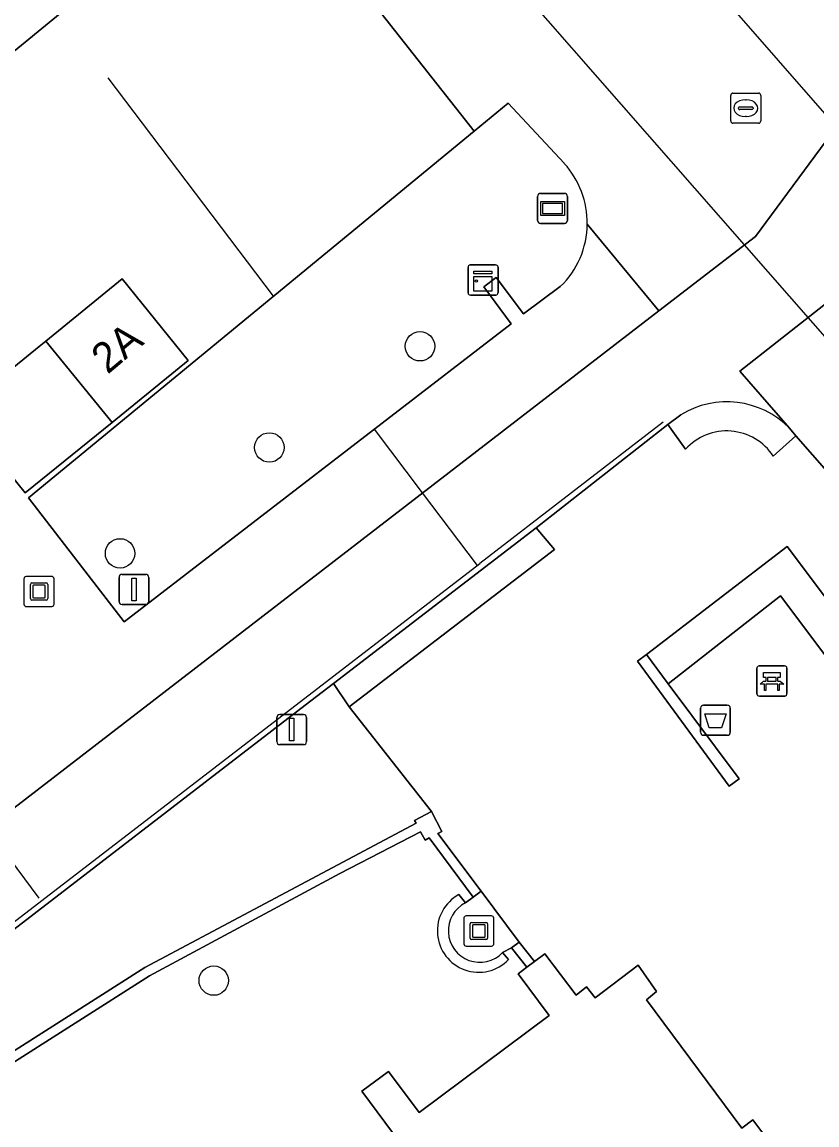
# Model space of a CAD drawing. Extents: x 161087 to 161926, y 382572 to 383873.
# Drawn here: x 161400.27 to 161426.69, y 383117.95 to 383154.58 of the extents above; entities that cross this region are included whole.
import ezdxf

# ---------------------------------------------------------------- set-up
doc = ezdxf.new("R2010")
doc.units = 0
for name, color, linetype in [('IMGEO_Afvalbak', 7, 'Continuous'), ('IMGEO_Bank', 7, 'Continuous'), ('IMGEO_Boom', 7, 'Continuous'), ('IMGEO_Erf', 7, 'Continuous'), ('IMGEO_Groenvoorziening', 7, 'Continuous'), ('IMGEO_Haag', 7, 'Continuous'), ('IMGEO_Kast', 7, 'Continuous'), ('IMGEO_Kunstobject', 7, 'Continuous'), ('IMGEO_Lichtmast', 7, 'Continuous'), ('IMGEO_Lijnafwatering', 7, 'Continuous'), ('IMGEO_Muur', 7, 'Continuous'), ('IMGEO_Pand', 7, 'Continuous'), ('IMGEO_Pand_nummerreeks', 7, 'Continuous'), ('IMGEO_Rioolput', 7, 'Continuous'), ('IMGEO_Verkeersbordpaal', 7, 'Continuous'), ('IMGEO_Voetgangersgebied_gesloten', 7, 'Continuous'), ('IMGEO_Voetgangersgebied_open', 7, 'Continuous'), ('IMGEO_Voetpad_op_trap', 7, 'Continuous'), ('IMGEO_Voetpad_open', 7, 'Continuous'), ('IMGEO_Wegwijzer', 7, 'Continuous')]:
    doc.layers.add(name, color=color, linetype=linetype)

msp = doc.modelspace()

# ---------------------------------------------------------------- linework, layer by layer
at = {"layer": 'IMGEO_Afvalbak'}
for p, q in [((161422.922, 383131.894), (161423.712, 383131.894)), ((161423.712, 383131.894), (161422.922, 383131.894)), ((161422.822, 383130.994), (161422.822, 383131.794)), ((161422.822, 383131.794), (161422.822, 383130.994)), ((161423.812, 383131.794), (161423.812, 383130.994)), ((161423.812, 383130.994), (161423.812, 383131.794)), ((161423.712, 383130.894), (161422.922, 383130.894)), ((161422.922, 383130.894), (161423.712, 383130.894))]:
    msp.add_line(p, q, dxfattribs=at)
msp.add_lwpolyline([(161422.965, 383131.608), (161423.669, 383131.608), (161423.52, 383131.138), (161423.114, 383131.138), (161422.965, 383131.608)], dxfattribs=at)
for centre, start, end in [((161422.922, 383131.794), 90, 180), ((161422.922, 383131.794), 90, 180), ((161423.712, 383131.794), 0, 90), ((161423.712, 383131.794), 360, 90), ((161422.922, 383130.994), 180, 270), ((161422.922, 383130.994), 180, 270), ((161423.712, 383130.994), 270, 0), ((161423.712, 383130.994), 270, 0)]:
    msp.add_arc(centre, 0.1, start, end, dxfattribs=at)
at = {"layer": 'IMGEO_Bank'}
for p, q in [((161424.694, 383132.271), (161424.694, 383133.112)), ((161424.694, 383133.112), (161424.694, 383132.271)), ((161424.769, 383133.196), (161425.61, 383133.196)), ((161425.61, 383133.196), (161424.769, 383133.196)), ((161425.694, 383133.121), (161425.694, 383132.28)), ((161425.694, 383132.28), (161425.694, 383133.121)), ((161425.391, 383132.594), (161424.998, 383132.594)), ((161425.003, 383132.702), (161425.003, 383132.808)), ((161425.047, 383132.808), (161425.047, 383132.702)), ((161425.335, 383132.814), (161425.053, 383132.814)), ((161425.053, 383132.696), (161425.335, 383132.696)), ((161425.341, 383132.702), (161425.341, 383132.808)), ((161425.385, 383132.808), (161425.385, 383132.702)), ((161425.619, 383132.196), (161424.778, 383132.196)), ((161424.778, 383132.196), (161425.619, 383132.196))]:
    msp.add_line(p, q, dxfattribs=at)
for points in [[(161424.997, 383132.814), (161424.911, 383132.814), (161424.911, 383132.975), (161425.474, 383132.975), (161425.474, 383132.814), (161425.391, 383132.814)], [(161424.941, 383132.594), (161424.799, 383132.594), (161424.911, 383132.696), (161424.997, 383132.696)], [(161424.991, 383132.587), (161424.991, 383132.38), (161424.948, 383132.38), (161424.948, 383132.587)], [(161425.391, 383132.696), (161425.474, 383132.696), (161425.586, 383132.594), (161425.447, 383132.594)], [(161425.441, 383132.587), (161425.441, 383132.38), (161425.397, 383132.38), (161425.397, 383132.587)]]:
    msp.add_lwpolyline(points, dxfattribs=at)
for centre, radius, start, end in [((161424.772, 383133.118), 0.0779, 92.4484, 184.2845), ((161424.772, 383133.118), 0.0779, 92.4484, 184.2845), ((161425.616, 383133.118), 0.0779, 2.4484, 94.2845), ((161425.616, 383133.118), 0.0779, 2.4484, 94.2845), ((161424.941, 383132.587), 0.00671, 2.8957, 87.1043), ((161424.998, 383132.587), 0.00671, 92.8957, 177.1043), ((161424.996, 383132.807), 0.00671, 2.8957, 87.1043), ((161424.996, 383132.703), 0.00671, 272.8957, 357.1043), ((161425.053, 383132.807), 0.00671, 92.8957, 177.1043), ((161425.053, 383132.703), 0.00671, 182.8957, 267.1043), ((161425.335, 383132.807), 0.00671, 2.8957, 87.1043), ((161425.335, 383132.703), 0.00671, 272.8957, 357.1043), ((161425.392, 383132.807), 0.00671, 92.8957, 177.1043), ((161425.392, 383132.703), 0.00671, 182.8957, 267.1043), ((161425.39, 383132.587), 0.00671, 2.8957, 87.1043), ((161425.447, 383132.587), 0.00671, 92.8957, 177.1043), ((161424.772, 383132.274), 0.0779, 182.4484, 274.2845), ((161424.772, 383132.274), 0.0779, 182.4484, 274.2845), ((161425.616, 383132.274), 0.0779, 272.4484, 4.2845), ((161425.616, 383132.274), 0.0779, 272.4484, 4.2845)]:
    msp.add_arc(centre, radius, start, end, dxfattribs=at)
at = {"layer": 'IMGEO_Boom'}
for centre in [(161413.498, 383143.815), (161408.491, 383140.454), (161403.528, 383136.935), (161406.642, 383122.745)]:
    msp.add_circle(centre, 0.489, dxfattribs=at)
at = {"layer": 'IMGEO_Erf'}
for points in [[(161414.792, 383125.605), (161415.01, 383125.333), (161415.27, 383125.521), (161413.802, 383127.485), (161413.669, 383127.408), (161413.514, 383127.686), (161410.831, 383126.299), (161404.509, 383122.902), (161399.561, 383119.758)], [(161407.788, 383113.248), (161407.066, 383114.206), (161407.694, 383114.705), (161408.465, 383113.687), (161411.291, 383115.779), (161411.154, 383115.964), (161412.537, 383116.987), (161412.216, 383117.421), (161412.586, 383117.695), (161411.568, 383119.069), (161412.449, 383119.72), (161413.473, 383118.365), (161417.788, 383121.59), (161416.76, 383122.965), (161417.053, 383123.186), (161416.541, 383123.832), (161416.243, 383123.675), (161416.444, 383123.446)]]:
    msp.add_lwpolyline(points, dxfattribs=at)
msp.add_arc((161415.45, 383124.397), 1.376, 118.5788, 316.2654, dxfattribs=at)
at = {"layer": 'IMGEO_Groenvoorziening'}
for points in [[(161418.293, 383149.892), (161416.429, 383151.894), (161415.295, 383150.962), (161400.48, 383138.776), (161403.665, 383134.667), (161416.525, 383144.556)], [(161416.525, 383144.556), (161415.614, 383145.787), (161416.034, 383146.099), (161416.943, 383144.888), (161418.161, 383145.796)]]:
    msp.add_lwpolyline(points, dxfattribs=at)
for centre, radius, start, end in [((161416.105, 383147.911), 2.951, 359.2143, 42.1524), ((161416.141, 383147.898), 2.916, 313.8667, 359.4698)]:
    msp.add_arc(centre, radius, start, end, dxfattribs=at)
at = {"layer": 'IMGEO_Haag'}
for points in [[(161418.293, 383149.892), (161416.429, 383151.894), (161415.295, 383150.962), (161400.48, 383138.776), (161403.665, 383134.667), (161416.525, 383144.556)], [(161416.525, 383144.556), (161415.614, 383145.787), (161416.034, 383146.099), (161416.943, 383144.888), (161418.161, 383145.796)]]:
    msp.add_lwpolyline(points, dxfattribs=at)
for centre, radius, start, end in [((161416.105, 383147.911), 2.951, 359.2143, 42.1524), ((161416.141, 383147.898), 2.916, 313.8667, 359.4698)]:
    msp.add_arc(centre, radius, start, end, dxfattribs=at)
at = {"layer": 'IMGEO_Kast'}
for p, q in [((161415.169, 383146.516), (161416.01, 383146.516)), ((161416.01, 383146.516), (161415.169, 383146.516)), ((161415.094, 383145.591), (161415.094, 383146.432)), ((161415.094, 383146.432), (161415.094, 383145.591)), ((161416.094, 383146.441), (161416.094, 383145.6)), ((161416.094, 383145.6), (161416.094, 383146.441)), ((161416.019, 383145.516), (161415.178, 383145.516)), ((161415.178, 383145.516), (161416.019, 383145.516))]:
    msp.add_line(p, q, dxfattribs=at)
for points in [[(161415.289, 383146.306), (161415.889, 383146.306), (161415.889, 383146.221), (161415.289, 383146.221), (161415.289, 383146.306)], [(161415.289, 383146.131), (161415.889, 383146.131), (161415.889, 383145.642), (161415.289, 383145.642), (161415.289, 383146.131)]]:
    msp.add_lwpolyline(points, dxfattribs=at)
msp.add_circle((161415.373, 383145.98), 0.0377, dxfattribs=at)
for centre, start, end in [((161415.172, 383146.438), 92.4484, 184.2845), ((161415.172, 383146.438), 92.4484, 184.2845), ((161416.016, 383146.438), 2.4484, 94.2845), ((161416.016, 383146.438), 2.4484, 94.2845), ((161415.172, 383145.594), 182.4484, 274.2845), ((161415.172, 383145.594), 182.4484, 274.2845), ((161416.016, 383145.594), 272.4484, 4.2845), ((161416.016, 383145.594), 272.4484, 4.2845)]:
    msp.add_arc(centre, 0.0779, start, end, dxfattribs=at)
at = {"layer": 'IMGEO_Kunstobject'}
for p, q in [((161400.334, 383136.085), (161400.334, 383135.244)), ((161400.334, 383136.085), (161400.334, 383135.244)), ((161401.25, 383136.169), (161400.409, 383136.169)), ((161401.25, 383136.169), (161400.409, 383136.169)), ((161400.548, 383135.433), (161400.548, 383135.907)), ((161400.598, 383135.957), (161401.072, 383135.957)), ((161400.628, 383135.857), (161400.628, 383135.483)), ((161401.022, 383135.877), (161400.648, 383135.877)), ((161401.042, 383135.483), (161401.042, 383135.857)), ((161401.122, 383135.907), (161401.122, 383135.433)), ((161401.334, 383135.253), (161401.334, 383136.094)), ((161401.334, 383135.253), (161401.334, 383136.094)), ((161400.648, 383135.463), (161401.022, 383135.463)), ((161400.418, 383135.169), (161401.259, 383135.169)), ((161400.418, 383135.169), (161401.259, 383135.169)), ((161401.072, 383135.383), (161400.598, 383135.383)), ((161415.869, 383124.892), (161415.028, 383124.892)), ((161415.869, 383124.892), (161415.028, 383124.892)), ((161414.953, 383124.808), (161414.953, 383123.967)), ((161414.953, 383124.808), (161414.953, 383123.967)), ((161415.167, 383124.156), (161415.167, 383124.63)), ((161415.217, 383124.68), (161415.691, 383124.68)), ((161415.247, 383124.58), (161415.247, 383124.206)), ((161415.641, 383124.6), (161415.267, 383124.6)), ((161415.661, 383124.206), (161415.661, 383124.58)), ((161415.741, 383124.63), (161415.741, 383124.156)), ((161415.953, 383123.976), (161415.953, 383124.817)), ((161415.953, 383123.976), (161415.953, 383124.817)), ((161415.691, 383124.106), (161415.217, 383124.106)), ((161415.267, 383124.186), (161415.641, 383124.186)), ((161415.037, 383123.892), (161415.878, 383123.892)), ((161415.037, 383123.892), (161415.878, 383123.892))]:
    msp.add_line(p, q, dxfattribs=at)
for centre, radius, start, end in [((161400.412, 383136.091), 0.0779, 92.4484, 184.2845), ((161400.412, 383136.091), 0.0779, 92.4484, 184.2845), ((161400.598, 383135.907), 0.05, 90, 180), ((161400.648, 383135.857), 0.02, 90, 180), ((161401.022, 383135.857), 0.02, 360, 90), ((161401.072, 383135.907), 0.05, 360, 90), ((161401.256, 383136.091), 0.0779, 2.4484, 94.2845), ((161401.256, 383136.091), 0.0779, 2.4484, 94.2845), ((161400.648, 383135.483), 0.02, 180, 270), ((161401.022, 383135.483), 0.02, 270, 0), ((161400.412, 383135.247), 0.0779, 182.4484, 274.2845), ((161400.412, 383135.247), 0.0779, 182.4484, 274.2845), ((161400.598, 383135.433), 0.05, 180, 270), ((161401.072, 383135.433), 0.05, 270, 0), ((161401.256, 383135.247), 0.0779, 272.4484, 4.2845), ((161401.256, 383135.247), 0.0779, 272.4484, 4.2845), ((161415.031, 383124.814), 0.0779, 92.4484, 184.2845), ((161415.031, 383124.814), 0.0779, 92.4484, 184.2845), ((161415.875, 383124.814), 0.0779, 2.4484, 94.2845), ((161415.875, 383124.814), 0.0779, 2.4484, 94.2845), ((161415.217, 383124.63), 0.05, 90, 180), ((161415.267, 383124.58), 0.02, 90, 180), ((161415.641, 383124.58), 0.02, 360, 90), ((161415.691, 383124.63), 0.05, 360, 90), ((161415.217, 383124.156), 0.05, 180, 270), ((161415.267, 383124.206), 0.02, 180, 270), ((161415.641, 383124.206), 0.02, 270, 0), ((161415.691, 383124.156), 0.05, 270, 0), ((161415.031, 383123.97), 0.0779, 182.4484, 274.2845), ((161415.031, 383123.97), 0.0779, 182.4484, 274.2845), ((161415.875, 383123.97), 0.0779, 272.4484, 4.2845), ((161415.875, 383123.97), 0.0779, 272.4484, 4.2845)]:
    msp.add_arc(centre, radius, start, end, dxfattribs=at)
at = {"layer": 'IMGEO_Lichtmast'}
for p, q in [((161408.737, 383130.682), (161408.737, 383131.482)), ((161408.737, 383131.482), (161408.737, 383130.682)), ((161408.837, 383131.582), (161409.627, 383131.582)), ((161409.627, 383131.582), (161408.837, 383131.582)), ((161409.727, 383131.482), (161409.727, 383130.682)), ((161409.727, 383130.682), (161409.727, 383131.482)), ((161409.627, 383130.582), (161408.837, 383130.582)), ((161408.837, 383130.582), (161409.627, 383130.582))]:
    msp.add_line(p, q, dxfattribs=at)
msp.add_lwpolyline([(161409.157, 383131.457), (161409.307, 383131.457), (161409.307, 383130.707), (161409.157, 383130.707), (161409.157, 383131.457)], dxfattribs=at)
for centre, start, end in [((161408.837, 383131.482), 90, 180), ((161408.837, 383131.482), 90, 180), ((161409.627, 383131.482), 0, 90), ((161409.627, 383131.482), 360, 90), ((161408.837, 383130.682), 180, 270), ((161408.837, 383130.682), 180, 270), ((161409.627, 383130.682), 270, 0), ((161409.627, 383130.682), 270, 0)]:
    msp.add_arc(centre, 0.1, start, end, dxfattribs=at)
at = {"layer": 'IMGEO_Lijnafwatering'}
for points in [[(161424.281, 383147.183), (161412.881, 383160.192)], [(161427.871, 383150.498), (161427.344, 383151.101), (161419.632, 383159.929)], [(161408.63, 383145.48), (161403.13, 383152.734)], [(161435.729, 383134.119), (161426.564, 383144.578), (161424.281, 383147.183)], [(161415.411, 383136.537), (161413.586, 383138.945), (161411.981, 383141.062)], [(161421.584, 383141.295), (161415.49, 383136.598)], [(161400.925, 383125.4), (161415.49, 383136.598)], [(161400.84, 383125.485), (161399.111, 383127.795), (161395.596, 383132.493)], [(161386.413, 383114.242), (161400.925, 383125.4)]]:
    msp.add_lwpolyline(points, dxfattribs=at)
at = {"layer": 'IMGEO_Muur'}
for points in [[(161421.028, 383133.582), (161420.731, 383133.357), (161423.777, 383129.207), (161424.103, 383129.443), (161421.741, 383132.603)], [(161416.793, 383124.02), (161416.541, 383123.832), (161417.053, 383123.186), (161417.308, 383123.38)]]:
    msp.add_lwpolyline(points, close=True, dxfattribs=at)
for points in [[(161399.561, 383119.758), (161404.509, 383122.902), (161410.831, 383126.299), (161413.514, 383127.686), (161413.669, 383127.408), (161413.802, 383127.485), (161415.27, 383125.521), (161415.535, 383125.714), (161414.085, 383127.626), (161414.227, 383127.701), (161413.877, 383128.367), (161413.315, 383128.067), (161413.367, 383127.97), (161404.347, 383123.179), (161399.385, 383120.025)], [(161415.01, 383125.333), (161414.792, 383125.605)], [(161416.444, 383123.446), (161416.243, 383123.675)]]:
    msp.add_lwpolyline(points, dxfattribs=at)
for centre, radius, start, end in [((161415.45, 383124.397), 1.376, 118.5788, 316.2654), ((161415.487, 383124.4), 1.048, 117.0564, 316.2175)]:
    msp.add_arc(centre, radius, start, end, dxfattribs=at)
at = {"layer": 'IMGEO_Pand'}
for points in [[(161388.426, 383156.163), (161394.505, 383149.117), (161395.023, 383149.541), (161407.863, 383160.065), (161408.019, 383160.194), (161402.307, 383167.227), (161402.217, 383167.338)], [(161403.261, 383141.284), (161405.797, 383143.342), (161403.596, 383146.055), (161401.056, 383143.989)], [(161400.835, 383143.809), (161398.177, 383141.643), (161400.377, 383138.943), (161403.261, 383141.284), (161401.056, 383143.989)]]:
    msp.add_lwpolyline(points, close=True, dxfattribs=at)
msp.add_lwpolyline([(161425.227, 383117.235), (161424.562, 383118.12), (161424.194, 383117.846), (161421.021, 383122.103), (161421.363, 383122.384), (161420.75, 383123.257), (161419.317, 383122.171), (161419.03, 383122.533), (161418.683, 383122.258), (161417.643, 383123.633), (161417.308, 383123.38), (161417.053, 383123.186), (161416.76, 383122.965), (161417.788, 383121.59), (161413.473, 383118.365), (161412.449, 383119.72), (161411.568, 383119.069), (161412.586, 383117.695)], dxfattribs=at)
at = {"layer": 'IMGEO_Rioolput'}
for p, q in [((161423.825, 383151.298), (161423.825, 383152.15)), ((161423.9, 383152.224), (161424.752, 383152.224)), ((161424.313, 383152.004), (161424.338, 383152.004)), ((161424.826, 383152.15), (161424.826, 383151.298)), ((161424.084, 383151.718), (161424.084, 383151.73)), ((161424.522, 383151.681), (161424.124, 383151.681)), ((161424.127, 383151.767), (161424.525, 383151.767)), ((161424.568, 383151.73), (161424.568, 383151.718)), ((161424.752, 383151.224), (161423.9, 383151.224)), ((161424.336, 383151.444), (161424.311, 383151.444))]:
    msp.add_line(p, q, dxfattribs=at)
for points in [[(161423.825, 383151.298), (161423.825, 383152.15)], [(161423.9, 383152.224), (161424.752, 383152.224)], [(161424.826, 383152.15), (161424.826, 383151.298)], [(161424.752, 383151.224), (161423.9, 383151.224)]]:
    msp.add_lwpolyline(points, dxfattribs=at)
for centre, radius, start, end in [((161423.902, 383152.148), 0.0765, 91.552, 178.448), ((161423.902, 383152.148), 0.0765, 91.552, 178.448), ((161424.75, 383152.148), 0.0765, 1.552, 88.448), ((161424.75, 383152.148), 0.0765, 1.552, 88.448), ((161424.124, 383151.727), 0.0403, 85.8775, 175.7526), ((161424.121, 383151.717), 0.0366, 178.938, 274.7102), ((161424.525, 383151.724), 0.043, 264.8664, 352.4533), ((161424.529, 383151.729), 0.0386, 1.7309, 96.639), ((161423.902, 383151.3), 0.0765, 181.552, 268.448), ((161423.902, 383151.3), 0.0765, 181.552, 268.448), ((161424.75, 383151.3), 0.0765, 271.552, 358.448), ((161424.75, 383151.3), 0.0765, 271.552, 358.448)]:
    msp.add_arc(centre, radius, start, end, dxfattribs=at)
for centre, major_axis, ratio, start_param, end_param in [((161424.312, 383151.724), (-0.387, 0.002), 0.722429, 4.712389, 7.853982), ((161424.337, 383151.724), (-0.39, 0.002), 0.717154, 1.570796, 4.712389)]:
    msp.add_ellipse(centre, major_axis=major_axis, ratio=ratio, start_param=start_param, end_param=end_param, dxfattribs=at)
at = {"layer": 'IMGEO_Verkeersbordpaal'}
for p, q in [((161403.594, 383136.239), (161404.384, 383136.239)), ((161404.384, 383136.239), (161403.594, 383136.239)), ((161403.494, 383135.339), (161403.494, 383136.139)), ((161403.494, 383136.139), (161403.494, 383135.339)), ((161404.484, 383136.139), (161404.484, 383135.339)), ((161404.484, 383135.339), (161404.484, 383136.139)), ((161404.384, 383135.239), (161403.594, 383135.239)), ((161403.594, 383135.239), (161404.384, 383135.239))]:
    msp.add_line(p, q, dxfattribs=at)
msp.add_lwpolyline([(161403.914, 383136.114), (161404.064, 383136.114), (161404.064, 383135.364), (161403.914, 383135.364), (161403.914, 383136.114)], dxfattribs=at)
for centre, start, end in [((161403.594, 383136.139), 90, 180), ((161403.594, 383136.139), 90, 180), ((161404.384, 383136.139), 0, 90), ((161404.384, 383136.139), 360, 90), ((161403.594, 383135.339), 180, 270), ((161403.594, 383135.339), 180, 270), ((161404.384, 383135.339), 270, 0), ((161404.384, 383135.339), 270, 0)]:
    msp.add_arc(centre, 0.1, start, end, dxfattribs=at)
at = {"layer": 'IMGEO_Voetgangersgebied_gesloten'}
msp.add_lwpolyline([(161427.23, 383145.42), (161424.134, 383142.986), (161425.775, 383141.093), (161425.992, 383140.842), (161442.393, 383122.164), (161452.996, 383111.144), (161455.559, 383108.39), (161465.248, 383098.487), (161465.694, 383097.915), (161468.435, 383100.938), (161445.647, 383124.486)], close=True, dxfattribs=at)
at = {"layer": 'IMGEO_Voetgangersgebied_open'}
for points in [[(161423.101, 383159.669), (161423.41, 383160.052), (161419.457, 383164.334), (161417.609, 383166.29), (161417.719, 383166.415), (161416.831, 383167.411), (161408.019, 383160.194), (161415.295, 383150.962), (161416.429, 383151.894), (161418.293, 383149.892)], [(161418.161, 383145.796), (161416.943, 383144.888), (161416.034, 383146.099), (161415.614, 383145.787), (161416.525, 383144.556), (161403.665, 383134.667), (161400.48, 383138.776), (161415.295, 383150.962), (161408.019, 383160.194), (161407.863, 383160.065), (161395.023, 383149.541)], [(161419.056, 383147.871), (161421.439, 383144.995), (161424.646, 383147.465), (161427.344, 383151.101), (161429.726, 383154.156), (161431.056, 383155.861), (161430.032, 383155.201), (161428.813, 383154.987), (161427.663, 383155.261), (161426.69, 383155.924), (161423.101, 383159.669)], [(161433.223, 383150.013), (161429.726, 383154.156), (161427.344, 383151.101), (161424.646, 383147.465), (161421.439, 383144.995), (161362.866, 383099.876), (161364.77, 383097.35), (161409.678, 383131.89)], [(161421.439, 383144.995), (161419.056, 383147.871)], [(161425.775, 383141.093), (161424.134, 383142.986), (161427.23, 383145.42), (161430.231, 383146.746), (161431.78, 383147.287)], [(161362.866, 383099.876), (161421.439, 383144.995)], [(161409.678, 383131.89), (161410.626, 383132.608), (161417.357, 383137.788), (161421.74, 383141.212), (161422.163, 383141.533)], [(161422.323, 383140.395), (161421.74, 383141.212), (161417.357, 383137.788), (161417.973, 383137.059), (161411.138, 383131.841), (161413.877, 383128.367), (161414.227, 383127.701), (161414.085, 383127.626), (161415.535, 383125.714), (161416.793, 383124.02), (161417.308, 383123.38), (161417.643, 383123.633), (161418.683, 383122.258), (161419.03, 383122.533), (161419.317, 383122.171), (161420.75, 383123.257), (161421.363, 383122.384), (161421.021, 383122.103), (161424.194, 383117.846), (161424.562, 383118.12), (161425.227, 383117.235)], [(161442.393, 383122.164), (161425.992, 383140.842), (161425.241, 383140.163)]]:
    msp.add_lwpolyline(points, dxfattribs=at)
for points in [[(161398.177, 383141.643), (161400.835, 383143.809), (161401.056, 383143.989), (161403.596, 383146.055), (161405.797, 383143.342), (161403.261, 383141.284), (161400.377, 383138.943)], [(161425.483, 383135.522), (161421.741, 383132.603), (161424.103, 383129.443), (161423.777, 383129.207), (161420.731, 383133.357), (161421.028, 383133.582), (161425.705, 383137.161), (161447.816, 383107.71), (161451.944, 383110.791), (161452.173, 383110.498), (161445.28, 383105.337), (161445.045, 383105.643), (161446.884, 383107.015)], [(161404.347, 383123.179), (161413.367, 383127.97), (161413.315, 383128.067), (161413.877, 383128.367), (161411.138, 383131.841), (161410.626, 383132.608), (161409.678, 383131.89), (161364.77, 383097.35), (161366.565, 383095.02), (161366.762, 383095.189), (161367.896, 383096.148), (161368.328, 383096.515), (161368.405, 383096.423), (161381.312, 383107.086), (161381.249, 383107.167), (161381.659, 383107.49), (161383.403, 383108.826), (161383.816, 383109.153), (161383.887, 383109.068), (161387.88, 383112.004), (161395.4, 383117.308), (161399.385, 383120.025)]]:
    msp.add_lwpolyline(points, close=True, dxfattribs=at)
for centre, radius, start, end in [((161416.105, 383147.911), 2.951, 359.2143, 42.1524), ((161416.141, 383147.898), 2.916, 313.8667, 359.4698), ((161423.696, 383139.071), 2.901, 44.2073, 121.902), ((161423.692, 383139.153), 1.849, 33.1122, 137.7961)]:
    msp.add_arc(centre, radius, start, end, dxfattribs=at)
at = {"layer": 'IMGEO_Voetpad_op_trap'}
for points in [[(161422.163, 383141.533), (161421.74, 383141.212), (161422.323, 383140.395)], [(161425.241, 383140.163), (161425.992, 383140.842), (161425.775, 383141.093)]]:
    msp.add_lwpolyline(points, dxfattribs=at)
for points in [[(161417.357, 383137.788), (161410.626, 383132.608), (161411.138, 383131.841), (161417.973, 383137.059)], [(161447.816, 383107.71), (161425.705, 383137.161), (161421.028, 383133.582), (161421.741, 383132.603), (161425.483, 383135.522), (161446.884, 383107.015)]]:
    msp.add_lwpolyline(points, close=True, dxfattribs=at)
for centre, radius, start, end in [((161423.696, 383139.071), 2.901, 44.2073, 121.902), ((161423.692, 383139.153), 1.849, 33.1122, 137.7961)]:
    msp.add_arc(centre, radius, start, end, dxfattribs=at)
at = {"layer": 'IMGEO_Voetpad_open'}
for points in [[(161416.541, 383123.832), (161416.793, 383124.02), (161415.535, 383125.714), (161415.27, 383125.521), (161415.01, 383125.333)], [(161416.243, 383123.675), (161416.541, 383123.832)]]:
    msp.add_lwpolyline(points, dxfattribs=at)
msp.add_arc((161415.487, 383124.4), 1.048, 117.0564, 316.2175, dxfattribs=at)
at = {"layer": 'IMGEO_Wegwijzer'}
for p, q in [((161417.408, 383147.994), (161417.408, 383148.794)), ((161417.408, 383148.794), (161417.408, 383147.994)), ((161417.508, 383148.894), (161418.298, 383148.894)), ((161418.298, 383148.894), (161417.508, 383148.894)), ((161418.398, 383148.794), (161418.398, 383147.994)), ((161418.398, 383147.994), (161418.398, 383148.794)), ((161418.298, 383147.894), (161417.508, 383147.894)), ((161417.508, 383147.894), (161418.298, 383147.894))]:
    msp.add_line(p, q, dxfattribs=at)
for points in [[(161417.509, 383148.626), (161418.297, 383148.626), (161418.297, 383148.162), (161417.509, 383148.162), (161417.509, 383148.626)], [(161417.574, 383148.561), (161417.574, 383148.227), (161418.232, 383148.227), (161418.232, 383148.561), (161417.574, 383148.561)]]:
    msp.add_lwpolyline(points, dxfattribs=at)
for centre, start, end in [((161417.508, 383148.794), 90, 180), ((161417.508, 383148.794), 90, 180), ((161418.298, 383148.794), 0, 90), ((161418.298, 383148.794), 360, 90), ((161417.508, 383147.994), 180, 270), ((161417.508, 383147.994), 180, 270), ((161418.298, 383147.994), 270, 0), ((161418.298, 383147.994), 270, 0)]:
    msp.add_arc(centre, 0.1, start, end, dxfattribs=at)

# ---------------------------------------------------------------- texts
at = {"layer": 'IMGEO_Pand_nummerreeks'}
msp.add_text('2A', height=1, rotation=39.8622, dxfattribs=at).set_placement((161403.111, 383142.864))

doc.saveas('drawing.dxf')
